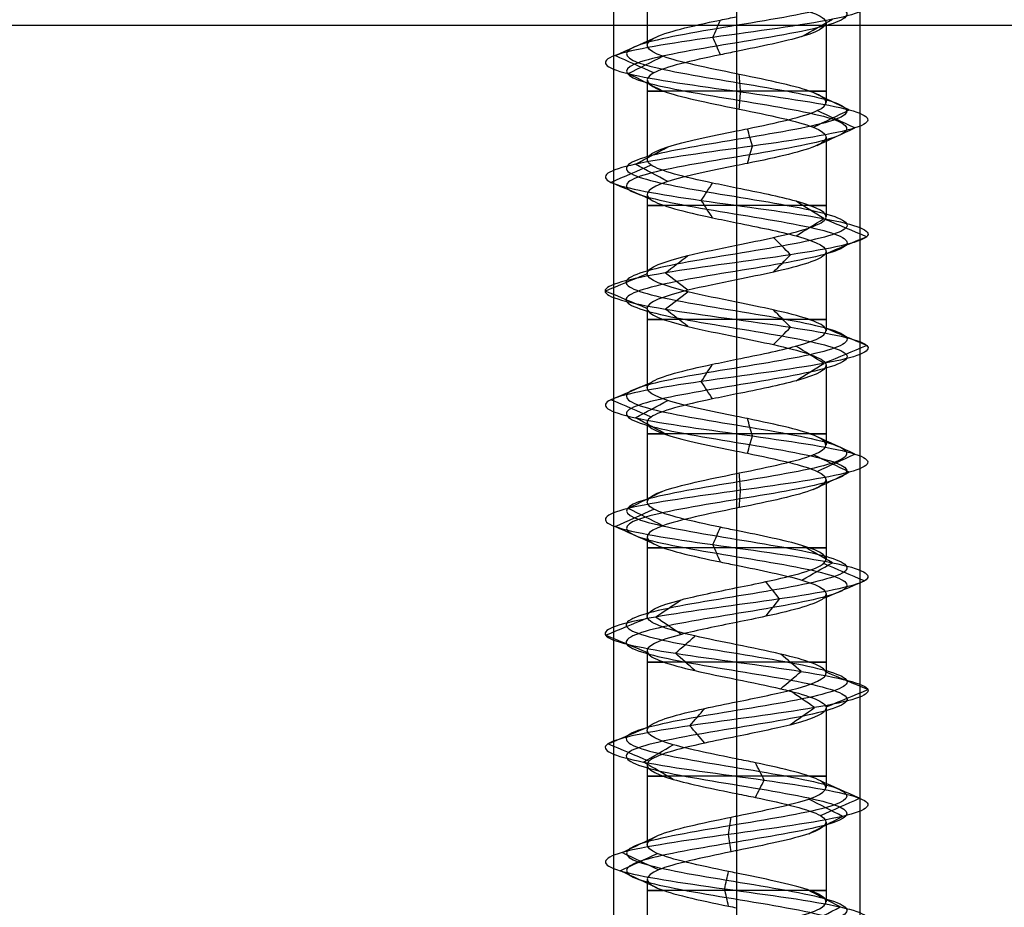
# Model space of a CAD drawing. Header units: millimetres. Extents: x -646 to 654, y -203 to 198.
# Tile 527 of 656: x 69 to 89, y 107 to 125. Entities that reach past the tile are written whole.
import ezdxf

# ---------------------------------------------------------------- set-up
doc = ezdxf.new("R2010")
doc.units = ezdxf.units.MM
doc.layers.add('Default', color=7, linetype='Continuous', true_color=0x000000)

msp = doc.modelspace()

# ---------------------------------------------------------------- linework, layer by layer
at = {"layer": 'Default', "color": 9, "true_color": 0xbebcba}
for p, q in [((81.8, 126.548, 881.322), (81.8, 124.934, 881.322)), ((85.432, 125.389, 881.322), (85.432, 123.774, 881.322)), ((83.616, 124.809, 879.505), (83.616, 123.194, 879.503)), ((81.8, 124.229, 881.322), (81.8, 122.615, 881.322)), ((85.432, 123.07, 881.322), (85.432, 121.456, 881.322)), ((83.616, 122.49, 879.503), (83.616, 120.876, 879.511)), ((81.8, 121.91, 881.322), (81.8, 120.297, 881.322)), ((85.432, 120.75, 881.322), (85.432, 119.137, 881.322)), ((83.616, 120.172, 879.511), (83.616, 118.559, 879.507)), ((81.8, 119.593, 881.322), (81.8, 117.98, 881.322)), ((85.432, 118.434, 881.322), (85.432, 116.82, 881.322)), ((83.616, 117.854, 879.507), (83.616, 116.24, 879.502)), ((81.8, 117.276, 881.322), (81.8, 115.66, 881.322)), ((85.432, 116.116, 881.322), (85.432, 114.5, 881.322)), ((83.616, 115.536, 879.502), (83.616, 113.922, 879.509)), ((81.8, 114.955, 881.322), (81.8, 113.343, 881.322)), ((85.432, 113.796, 881.322), (85.432, 112.183, 881.322)), ((83.616, 113.217, 879.509), (83.616, 111.604, 879.51)), ((81.8, 112.638, 881.322), (81.8, 111.026, 881.322)), ((85.432, 111.479, 881.322), (85.432, 109.865, 881.322)), ((83.616, 110.9, 879.51), (83.616, 109.286, 879.502)), ((81.8, 110.321, 881.322), (81.8, 108.706, 881.322)), ((85.432, 109.162, 881.322), (85.432, 107.546, 881.322)), ((83.616, 108.582, 879.502), (83.616, 106.967, 879.507)), ((81.8, 108.001, 881.322), (81.8, 106.388, 881.322))]:
    msp.add_line(p, q, dxfattribs=at)
at = {"layer": 'Default', "color": 9, "true_color": 0xbebcba, "extrusion": (0, 1, 0)}
for centre, start, end in [((-83.616, 881.322, 124.001), 270, 35.4392), ((-83.616, 881.322, 124.001), 144.6197, 270), ((-83.616, 881.322, 121.683), 270, 35.2305), ((-83.616, 881.322, 121.683), 144.7021, 270), ((-83.616, 881.322, 119.365), 270, 35.3467), ((-83.616, 881.322, 119.365), 144.6749, 270), ((-83.616, 881.322, 117.047), 270, 35.4895), ((-83.616, 881.322, 117.047), 144.755, 270), ((-83.616, 881.322, 114.729), 270, 35.2736), ((-83.616, 881.322, 114.729), 144.5029, 270), ((-83.616, 881.322, 112.411), 270, 35.2522), ((-83.616, 881.322, 112.411), 144.7143, 270), ((-83.616, 881.322, 110.093), 270, 35.4933), ((-83.616, 881.322, 110.093), 144.7115, 270), ((-83.616, 881.322, 107.774), 270, 35.342), ((-83.616, 881.322, 107.774), 144.5221, 270)]:
    msp.add_arc(centre, 1.816, start, end, dxfattribs=at)
at = {"layer": 'Default', "color": 9, "true_color": 0xbebcba}
for points, degree in [([(83.616, 139.246, 879.083), (82.871, 139.123, 879.083), (81.396, 138.878, 879.883), (81.201, 138.51, 882.41), (83.218, 138.143, 883.938), (85.596, 137.775, 883.077), (86.165, 137.407, 880.611), (84.403, 137.039, 878.796), (81.921, 136.672, 879.289), (80.988, 136.304, 881.641), (82.457, 135.936, 883.702), (84.985, 135.568, 883.587), (86.261, 135.2, 881.402), (85.119, 134.833, 879.144), (82.603, 134.465, 878.877), (81.012, 134.097, 880.845), (81.802, 133.729, 883.249), (84.249, 133.361, 883.892), (86.117, 132.994, 882.186), (85.699, 132.626, 879.69), (83.376, 132.258, 878.687), (81.272, 131.89, 880.092), (81.31, 131.523, 882.622), (83.456, 131.155, 883.964), (85.747, 130.787, 882.891), (86.09, 130.419, 880.384), (84.171, 130.051, 878.735), (81.744, 129.684, 879.451), (81.028, 129.316, 881.878), (82.677, 128.948, 883.797), (85.184, 128.58, 883.454), (86.257, 128.212, 881.162), (84.916, 127.845, 879.017), (82.386, 127.477, 878.979), (80.98, 127.109, 881.083), (81.983, 126.741, 883.406), (84.479, 126.374, 883.824), (86.185, 126.006, 881.956), (85.543, 125.638, 879.508), (83.139, 125.27, 878.719), (81.171, 124.902, 880.309), (81.438, 124.535, 882.826), (83.696, 124.167, 883.968), (85.88, 123.799, 882.691), (85.995, 123.431, 880.164), (83.935, 123.064, 878.695), (81.583, 122.696, 879.628), (81.089, 122.328, 882.11), (82.905, 121.96, 883.872), (85.371, 121.592, 883.303), (86.232, 121.225, 880.924), (84.702, 120.857, 878.909), (82.179, 120.489, 879.1), (80.969, 120.121, 881.322), (82.179, 119.753, 883.545), (84.702, 119.386, 883.736), (86.232, 119.018, 881.72), (85.371, 118.65, 879.341), (82.905, 118.282, 878.773), (81.089, 117.915, 880.535), (81.583, 117.547, 883.017), (83.935, 117.179, 883.949), (85.995, 116.811, 882.481), (85.88, 116.443, 879.953), (83.696, 116.076, 878.677), (81.438, 115.708, 879.819), (81.171, 115.34, 882.335), (83.139, 114.972, 883.925), (85.543, 114.604, 883.136), (86.185, 114.237, 880.689), (84.479, 113.869, 878.82), (81.983, 113.501, 879.239), (80.98, 113.133, 881.562), (82.386, 112.766, 883.666), (84.916, 112.398, 883.627), (86.257, 112.03, 881.482), (85.184, 111.662, 879.191), (82.677, 111.294, 878.848), (81.028, 110.927, 880.767), (81.744, 110.559, 883.194), (84.171, 110.191, 883.91), (86.09, 109.823, 882.261), (85.747, 109.455, 879.754), (83.456, 109.088, 878.681), (81.31, 108.72, 880.022), (81.272, 108.352, 882.552), (83.376, 107.984, 883.958), (85.699, 107.617, 882.954), (86.117, 107.249, 880.459), (84.249, 106.881, 878.753), (81.802, 106.513, 879.395), (81.012, 106.145, 881.799), (82.603, 105.778, 883.767), (85.119, 105.41, 883.5), (86.261, 105.042, 881.242), (84.985, 104.674, 879.057), (82.457, 104.307, 878.943), (80.988, 103.939, 881.003), (81.921, 103.571, 883.355), (84.403, 103.203, 883.849), (86.165, 102.835, 882.033), (85.596, 102.468, 879.567), (83.218, 102.1, 878.706), (81.201, 101.732, 880.235), (81.396, 101.364, 882.762), (82.871, 101.119, 883.562), (83.616, 100.996, 883.562)], 3), ([(83.616, 139.069, 878.656), (82.73, 138.947, 878.656), (80.973, 138.702, 879.609), (80.741, 138.334, 882.616), (83.142, 137.966, 884.436), (85.973, 137.598, 883.412), (86.65, 137.231, 880.476), (84.553, 136.863, 878.315), (81.599, 136.495, 878.902), (80.488, 136.127, 881.702), (82.237, 135.759, 884.155), (85.245, 135.392, 884.018), (86.764, 135.024, 881.417), (85.405, 134.656, 878.73), (82.41, 134.288, 878.412), (80.517, 133.92, 880.754), (81.456, 133.553, 883.616), (84.37, 133.185, 884.381), (86.594, 132.817, 882.35), (86.095, 132.449, 879.379), (83.331, 132.082, 878.185), (80.826, 131.714, 879.858), (80.872, 131.346, 882.87), (83.425, 130.978, 884.467), (86.153, 130.61, 883.189), (86.561, 130.243, 880.205), (84.277, 129.875, 878.242), (81.388, 129.507, 879.095), (80.536, 129.139, 881.983), (82.499, 128.771, 884.268), (85.483, 128.404, 883.86), (86.76, 128.036, 881.132), (85.163, 127.668, 878.578), (82.152, 127.3, 878.533), (80.478, 126.933, 881.037), (81.673, 126.565, 883.802), (84.643, 126.197, 884.3), (86.674, 125.829, 882.076), (85.909, 125.461, 879.163), (83.048, 125.094, 878.224), (80.705, 124.726, 880.117), (81.023, 124.358, 883.112), (83.711, 123.99, 884.471), (86.312, 123.623, 882.952), (86.448, 123.255, 879.943), (83.995, 122.887, 878.195), (81.196, 122.519, 879.305), (80.608, 122.151, 882.259), (82.77, 121.784, 884.357), (85.705, 121.416, 883.68), (86.73, 121.048, 880.848), (84.909, 120.68, 878.45), (81.905, 120.312, 878.677), (80.465, 119.945, 881.322), (81.905, 119.577, 883.968), (84.909, 119.209, 884.195), (86.73, 118.841, 881.796), (85.705, 118.474, 878.964), (82.77, 118.106, 878.288), (80.608, 117.738, 880.385), (81.196, 117.37, 883.339), (83.995, 117.002, 884.449), (86.448, 116.635, 882.701), (86.312, 116.267, 879.693), (83.711, 115.899, 878.173), (81.023, 115.531, 879.533), (80.705, 115.163, 882.528), (83.048, 114.796, 884.421), (85.909, 114.428, 883.481), (86.674, 114.06, 880.568), (84.643, 113.692, 878.344), (81.673, 113.325, 878.842), (80.478, 112.957, 881.607), (82.152, 112.589, 884.112), (85.163, 112.221, 884.066), (86.76, 111.853, 881.512), (85.483, 111.486, 878.785), (82.499, 111.118, 878.377), (80.536, 110.75, 880.661), (81.388, 110.382, 883.55), (84.277, 110.015, 884.402), (86.561, 109.647, 882.439), (86.153, 109.279, 879.455), (83.425, 108.911, 878.178), (80.872, 108.543, 879.775), (80.826, 108.176, 882.786), (83.331, 107.808, 884.459), (86.095, 107.44, 883.265), (86.594, 107.072, 880.295), (84.37, 106.704, 878.264), (81.456, 106.337, 879.028), (80.517, 105.969, 881.89), (82.41, 105.601, 884.233), (85.405, 105.233, 883.915), (86.764, 104.866, 881.227), (85.245, 104.498, 878.626), (82.237, 104.13, 878.49), (80.488, 103.762, 880.942), (81.599, 103.394, 883.742), (84.553, 103.027, 884.33), (86.65, 102.659, 882.168), (85.973, 102.291, 879.233), (83.142, 101.923, 878.209), (80.741, 101.555, 880.028), (80.973, 101.188, 883.035), (82.73, 100.942, 883.988), (83.616, 100.82, 883.988)], 3), ([(83.616, 138.893, 879.083), (82.871, 138.77, 879.083), (81.396, 138.525, 879.883), (81.201, 138.157, 882.409), (83.218, 137.79, 883.938), (85.596, 137.422, 883.077), (86.165, 137.054, 880.611), (84.403, 136.686, 878.796), (81.921, 136.318, 879.289), (80.988, 135.951, 881.641), (82.457, 135.583, 883.702), (84.985, 135.215, 883.587), (86.261, 134.847, 881.402), (85.119, 134.479, 879.144), (82.603, 134.112, 878.877), (81.012, 133.744, 880.845), (81.802, 133.376, 883.249), (84.249, 133.008, 883.892), (86.117, 132.641, 882.186), (85.699, 132.273, 879.69), (83.376, 131.905, 878.687), (81.272, 131.537, 880.092), (81.31, 131.169, 882.622), (83.456, 130.802, 883.964), (85.747, 130.434, 882.891), (86.09, 130.066, 880.384), (84.171, 129.698, 878.735), (81.744, 129.331, 879.451), (81.028, 128.963, 881.878), (82.677, 128.595, 883.797), (85.184, 128.227, 883.454), (86.257, 127.859, 881.162), (84.916, 127.492, 879.017), (82.386, 127.124, 878.979), (80.98, 126.756, 881.083), (81.983, 126.388, 883.405), (84.479, 126.02, 883.824), (86.185, 125.653, 881.956), (85.543, 125.285, 879.508), (83.139, 124.917, 878.719), (81.171, 124.549, 880.309), (81.438, 124.182, 882.826), (83.696, 123.814, 883.968), (85.88, 123.446, 882.691), (85.995, 123.078, 880.164), (83.935, 122.71, 878.695), (81.583, 122.343, 879.628), (81.089, 121.975, 882.11), (82.905, 121.607, 883.872), (85.371, 121.239, 883.303), (86.232, 120.871, 880.924), (84.702, 120.504, 878.909), (82.179, 120.136, 879.1), (80.969, 119.768, 881.322), (82.179, 119.4, 883.545), (84.702, 119.033, 883.736), (86.232, 118.665, 881.72), (85.371, 118.297, 879.341), (82.905, 117.929, 878.773), (81.089, 117.561, 880.535), (81.583, 117.194, 883.017), (83.935, 116.826, 883.949), (85.995, 116.458, 882.481), (85.88, 116.09, 879.953), (83.696, 115.722, 878.677), (81.438, 115.355, 879.819), (81.171, 114.987, 882.335), (83.139, 114.619, 883.925), (85.543, 114.251, 883.136), (86.185, 113.884, 880.689), (84.479, 113.516, 878.82), (81.983, 113.148, 879.239), (80.98, 112.78, 881.562), (82.386, 112.412, 883.666), (84.916, 112.045, 883.627), (86.257, 111.677, 881.482), (85.184, 111.309, 879.191), (82.677, 110.941, 878.848), (81.028, 110.574, 880.767), (81.744, 110.206, 883.194), (84.171, 109.838, 883.91), (86.09, 109.47, 882.261), (85.747, 109.102, 879.754), (83.456, 108.735, 878.681), (81.31, 108.367, 880.022), (81.272, 107.999, 882.552), (83.376, 107.631, 883.958), (85.699, 107.263, 882.954), (86.117, 106.896, 880.459), (84.249, 106.528, 878.753), (81.802, 106.16, 879.395), (81.012, 105.792, 881.799), (82.603, 105.425, 883.767), (85.119, 105.057, 883.5), (86.261, 104.689, 881.242), (84.985, 104.321, 879.057), (82.457, 103.953, 878.943), (80.988, 103.586, 881.003), (81.921, 103.218, 883.355), (84.403, 102.85, 883.849), (86.165, 102.482, 882.033), (85.596, 102.114, 879.567), (83.218, 101.747, 878.706), (81.201, 101.379, 880.235), (81.396, 101.011, 882.762), (82.871, 100.766, 883.562), (83.616, 100.643, 883.562)], 3), ([(83.616, 125.968, 883.138), (83.616, 125.161, 883.138), (83.616, 124.354, 883.138)], 2), ([(83.134, 125.094, 878.696), (83.185, 125.211, 878.975), (83.237, 125.328, 879.254), (83.288, 125.445, 879.532)], 3), ([(84.939, 125.109, 880.076), (85.146, 125.226, 879.882), (85.353, 125.344, 879.687), (85.56, 125.461, 879.492)], 3), ([(81.149, 124.726, 880.3), (81.411, 124.843, 880.409), (81.673, 124.96, 880.517), (81.935, 125.078, 880.626)], 3), ([(83.288, 124.741, 879.535), (83.237, 124.858, 879.255), (83.186, 124.976, 878.975), (83.134, 125.094, 878.696)], 3), ([(81.937, 124.373, 880.627), (81.674, 124.491, 880.518), (81.411, 124.608, 880.409), (81.149, 124.726, 880.3)], 3), ([(81.418, 124.358, 882.839), (81.652, 124.476, 882.678), (81.886, 124.593, 882.516), (82.12, 124.711, 882.355)], 3), ([(82.121, 124.005, 882.354), (81.886, 124.123, 882.516), (81.652, 124.24, 882.677), (81.418, 124.358, 882.839)], 3), ([(83.696, 123.99, 883.991), (83.688, 124.108, 883.707), (83.679, 124.226, 883.422), (83.67, 124.343, 883.138)], 3), ([(83.67, 123.637, 883.138), (83.679, 123.755, 883.422), (83.688, 123.873, 883.707), (83.696, 123.99, 883.991)], 3), ([(85.901, 123.623, 882.704), (85.657, 123.74, 882.556), (85.414, 123.858, 882.409), (85.17, 123.975, 882.262)], 3), ([(83.616, 123.649, 883.138), (83.616, 122.842, 883.138), (83.616, 122.035, 883.138)], 2), ([(85.17, 123.27, 882.262), (85.414, 123.387, 882.409), (85.657, 123.505, 882.556), (85.901, 123.623, 882.704)], 3), ([(86.016, 123.255, 880.153), (85.761, 123.372, 880.278), (85.505, 123.49, 880.402), (85.25, 123.607, 880.527)], 3), ([(83.938, 122.887, 878.671), (83.903, 123.004, 878.953), (83.869, 123.122, 879.236), (83.835, 123.239, 879.518)], 3), ([(85.25, 122.902, 880.527), (85.505, 123.02, 880.402), (85.761, 123.137, 880.278), (86.016, 123.255, 880.153)], 3), ([(81.564, 122.519, 879.613), (81.783, 122.637, 879.794), (82.001, 122.754, 879.976), (82.219, 122.871, 880.158)], 3), ([(83.835, 122.534, 879.518), (83.869, 122.652, 879.236), (83.903, 122.769, 878.953), (83.938, 122.887, 878.671)], 3), ([(81.066, 122.151, 882.117), (81.337, 122.269, 882.032), (81.608, 122.386, 881.948), (81.879, 122.504, 881.863)], 3), ([(82.219, 122.167, 880.158), (82.001, 122.284, 879.976), (81.782, 122.402, 879.794), (81.564, 122.519, 879.613)], 3), ([(81.879, 121.799, 881.863), (81.608, 121.917, 881.948), (81.337, 122.034, 882.032), (81.066, 122.151, 882.117)], 3), ([(82.899, 121.784, 883.894), (82.975, 121.901, 883.621), (83.051, 122.018, 883.348), (83.127, 122.136, 883.075)], 3), ([(83.127, 121.432, 883.075), (83.051, 121.549, 883.348), (82.975, 121.666, 883.621), (82.899, 121.784, 883.894)], 3), ([(85.386, 121.416, 883.321), (85.198, 121.533, 883.109), (85.01, 121.65, 882.896), (84.822, 121.768, 882.684)], 3), ([(83.616, 121.331, 883.138), (83.616, 120.524, 883.138), (83.616, 119.717, 883.138)], 2), ([(84.822, 121.064, 882.684), (85.01, 121.181, 882.897), (85.198, 121.299, 883.109), (85.386, 121.416, 883.321)], 3), ([(86.255, 121.048, 880.92), (85.975, 121.165, 880.963), (85.695, 121.282, 881.006), (85.415, 121.4, 881.048)], 3), ([(84.712, 120.68, 878.887), (84.595, 120.797, 879.146), (84.479, 120.915, 879.404), (84.363, 121.032, 879.662)], 3), ([(85.415, 120.696, 881.048), (85.695, 120.814, 881.006), (85.975, 120.931, 880.963), (86.255, 121.048, 880.92)], 3), ([(82.166, 120.312, 879.08), (82.32, 120.43, 879.318), (82.473, 120.547, 879.556), (82.627, 120.664, 879.793)], 3), ([(84.363, 120.329, 879.662), (84.479, 120.446, 879.404), (84.595, 120.563, 879.146), (84.712, 120.68, 878.887)], 3), ([(82.627, 119.961, 879.793), (82.473, 120.078, 879.556), (82.32, 120.195, 879.318), (82.166, 120.312, 879.08)], 3), ([(80.945, 119.945, 881.322), (81.229, 120.062, 881.322), (81.512, 120.179, 881.322), (81.795, 120.296, 881.322)], 3), ([(81.795, 119.593, 881.322), (81.512, 119.71, 881.322), (81.229, 119.828, 881.322), (80.945, 119.945, 881.322)], 3), ([(82.166, 119.577, 883.565), (82.32, 119.694, 883.327), (82.473, 119.811, 883.089), (82.627, 119.928, 882.851)], 3), ([(82.627, 119.226, 882.851), (82.473, 119.343, 883.089), (82.32, 119.46, 883.327), (82.166, 119.577, 883.565)], 3), ([(84.712, 119.209, 883.757), (84.595, 119.326, 883.499), (84.479, 119.443, 883.241), (84.363, 119.56, 882.982)], 3), ([(84.363, 118.858, 882.982), (84.479, 118.975, 883.241), (84.595, 119.092, 883.499), (84.712, 119.209, 883.757)], 3), ([(86.255, 118.841, 881.724), (85.975, 118.959, 881.681), (85.694, 119.076, 881.639), (85.414, 119.193, 881.596)], 3), ([(83.616, 119.013, 883.138), (83.616, 118.206, 883.138), (83.616, 117.399, 883.138)], 2), ([(85.386, 118.474, 879.323), (85.198, 118.591, 879.536), (85.01, 118.708, 879.749), (84.821, 118.826, 879.961)], 3), ([(85.415, 118.49, 881.596), (85.695, 118.607, 881.639), (85.975, 118.724, 881.681), (86.255, 118.841, 881.724)], 3), ([(82.899, 118.106, 878.75), (82.975, 118.223, 879.023), (83.051, 118.341, 879.297), (83.127, 118.458, 879.57)], 3), ([(84.822, 118.122, 879.961), (85.01, 118.239, 879.748), (85.198, 118.356, 879.536), (85.386, 118.474, 879.323)], 3), ([(83.127, 117.754, 879.57), (83.051, 117.871, 879.297), (82.975, 117.988, 879.024), (82.899, 118.106, 878.75)], 3), ([(81.066, 117.738, 880.528), (81.337, 117.855, 880.612), (81.608, 117.973, 880.697), (81.879, 118.09, 880.781)], 3), ([(81.88, 117.386, 880.781), (81.609, 117.503, 880.697), (81.337, 117.621, 880.612), (81.066, 117.738, 880.528)], 3), ([(81.564, 117.37, 883.032), (81.783, 117.488, 882.85), (82.001, 117.605, 882.668), (82.219, 117.723, 882.486)], 3), ([(82.219, 117.018, 882.486), (82.001, 117.135, 882.668), (81.783, 117.253, 882.85), (81.564, 117.37, 883.032)], 3), ([(83.938, 117.002, 883.973), (83.903, 117.12, 883.691), (83.869, 117.238, 883.409), (83.835, 117.355, 883.126)], 3), ([(83.835, 116.65, 883.126), (83.869, 116.767, 883.408), (83.903, 116.885, 883.691), (83.938, 117.002, 883.973)], 3), ([(86.016, 116.635, 882.491), (85.761, 116.752, 882.367), (85.505, 116.87, 882.242), (85.25, 116.987, 882.118)], 3), ([(83.616, 116.695, 883.138), (83.616, 115.888, 883.138), (83.616, 115.081, 883.138)], 2), ([(85.901, 116.267, 879.941), (85.658, 116.384, 880.088), (85.414, 116.502, 880.235), (85.171, 116.619, 880.382)], 3), ([(85.25, 116.282, 882.118), (85.505, 116.399, 882.242), (85.761, 116.517, 882.367), (86.016, 116.635, 882.491)], 3), ([(83.696, 115.899, 878.653), (83.688, 116.017, 878.937), (83.679, 116.134, 879.221), (83.671, 116.252, 879.505)], 3), ([(85.171, 115.914, 880.382), (85.414, 116.032, 880.235), (85.658, 116.149, 880.088), (85.901, 116.267, 879.941)], 3), ([(81.418, 115.531, 879.805), (81.652, 115.649, 879.967), (81.886, 115.766, 880.128), (82.12, 115.884, 880.29)], 3), ([(83.671, 115.546, 879.505), (83.679, 115.664, 879.221), (83.688, 115.782, 878.937), (83.696, 115.899, 878.653)], 3), ([(81.149, 115.163, 882.344), (81.411, 115.281, 882.235), (81.674, 115.398, 882.127), (81.936, 115.516, 882.018)], 3), ([(82.12, 115.179, 880.29), (81.886, 115.296, 880.128), (81.652, 115.414, 879.967), (81.418, 115.531, 879.805)], 3), ([(81.936, 114.811, 882.018), (81.674, 114.929, 882.127), (81.411, 115.046, 882.235), (81.149, 115.163, 882.344)], 3), ([(83.134, 114.796, 883.949), (83.186, 114.913, 883.669), (83.237, 115.031, 883.39), (83.288, 115.148, 883.11)], 3), ([(83.288, 114.443, 883.111), (83.237, 114.561, 883.39), (83.186, 114.678, 883.669), (83.134, 114.796, 883.949)], 3), ([(85.56, 114.428, 883.152), (85.353, 114.545, 882.958), (85.146, 114.663, 882.763), (84.94, 114.78, 882.569)], 3), ([(83.616, 114.377, 883.138), (83.616, 113.57, 883.138), (83.616, 112.763, 883.138)], 2), ([(84.94, 114.076, 882.569), (85.147, 114.193, 882.763), (85.353, 114.311, 882.958), (85.56, 114.428, 883.152)], 3), ([(86.208, 114.06, 880.683), (85.933, 114.177, 880.751), (85.657, 114.295, 880.819), (85.382, 114.412, 880.887)], 3), ([(84.487, 113.692, 878.798), (84.394, 113.81, 879.066), (84.302, 113.927, 879.334), (84.209, 114.044, 879.602)], 3), ([(85.382, 113.708, 880.887), (85.657, 113.825, 880.819), (85.933, 113.943, 880.751), (86.208, 114.06, 880.683)], 3), ([(81.969, 113.325, 879.22), (82.144, 113.442, 879.443), (82.318, 113.559, 879.666), (82.493, 113.676, 879.89)], 3), ([(84.209, 113.341, 879.602), (84.302, 113.458, 879.334), (84.394, 113.575, 879.066), (84.487, 113.692, 878.798)], 3), ([(80.956, 112.957, 881.564), (81.238, 113.074, 881.538), (81.52, 113.191, 881.513), (81.803, 113.308, 881.487)], 3), ([(82.493, 112.973, 879.889), (82.318, 113.09, 879.666), (82.144, 113.207, 879.443), (81.969, 113.325, 879.22)], 3), ([(81.802, 112.605, 881.487), (81.52, 112.723, 881.513), (81.238, 112.84, 881.538), (80.956, 112.957, 881.564)], 3), ([(82.375, 112.589, 883.687), (82.506, 112.706, 883.436), (82.638, 112.823, 883.185), (82.769, 112.94, 882.935)], 3), ([(82.769, 112.238, 882.935), (82.638, 112.355, 883.185), (82.506, 112.472, 883.436), (82.375, 112.589, 883.687)], 3), ([(84.927, 112.221, 883.648), (84.788, 112.338, 883.402), (84.649, 112.455, 883.155), (84.51, 112.572, 882.908)], 3), ([(84.51, 111.87, 882.908), (84.649, 111.987, 883.155), (84.788, 112.104, 883.402), (84.927, 112.221, 883.648)], 3), ([(86.281, 111.853, 881.483), (85.998, 111.971, 881.466), (85.716, 112.088, 881.449), (85.433, 112.205, 881.432)], 3), ([(83.616, 112.059, 883.138), (83.616, 111.252, 883.138), (83.616, 110.445, 883.138)], 2), ([(85.198, 111.486, 879.171), (85.03, 111.603, 879.4), (84.862, 111.72, 879.628), (84.694, 111.837, 879.856)], 3), ([(85.433, 111.502, 881.432), (85.716, 111.619, 881.449), (85.998, 111.736, 881.466), (86.281, 111.853, 881.483)], 3), ([(82.669, 111.118, 878.825), (82.769, 111.235, 879.091), (82.87, 111.352, 879.356), (82.97, 111.47, 879.621)], 3), ([(84.694, 111.134, 879.856), (84.862, 111.251, 879.628), (85.03, 111.368, 879.4), (85.198, 111.486, 879.171)], 3), ([(82.97, 110.766, 879.621), (82.87, 110.883, 879.356), (82.769, 111.001, 879.091), (82.669, 111.118, 878.825)], 3), ([(81.005, 110.75, 880.762), (81.282, 110.867, 880.821), (81.559, 110.985, 880.881), (81.837, 111.102, 880.94)], 3), ([(81.837, 110.398, 880.94), (81.56, 110.515, 880.881), (81.282, 110.633, 880.821), (81.005, 110.75, 880.762)], 3), ([(81.727, 110.382, 883.21), (81.928, 110.5, 883.01), (82.129, 110.617, 882.809), (82.329, 110.734, 882.608)], 3), ([(82.33, 110.03, 882.608), (82.129, 110.148, 882.809), (81.928, 110.265, 883.01), (81.727, 110.382, 883.21)], 3), ([(84.176, 110.015, 883.933), (84.116, 110.132, 883.655), (84.057, 110.249, 883.378), (83.997, 110.367, 883.1)], 3), ([(83.997, 109.662, 883.1), (84.057, 109.78, 883.378), (84.116, 109.897, 883.655), (84.176, 110.015, 883.933)], 3), ([(86.112, 109.647, 882.269), (85.847, 109.764, 882.168), (85.581, 109.882, 882.068), (85.316, 109.999, 881.967)], 3), ([(83.616, 109.74, 883.138), (83.616, 108.933, 883.138), (83.616, 108.126, 883.138)], 2), ([(85.766, 109.279, 879.74), (85.538, 109.396, 879.908), (85.309, 109.514, 880.076), (85.08, 109.631, 880.245)], 3), ([(85.316, 109.294, 881.967), (85.581, 109.412, 882.068), (85.847, 109.529, 882.168), (86.112, 109.647, 882.269)], 3), ([(83.454, 108.911, 878.657), (83.472, 109.029, 878.94), (83.489, 109.146, 879.224), (83.506, 109.264, 879.508)], 3), ([(85.08, 108.926, 880.245), (85.309, 109.044, 880.076), (85.538, 109.161, 879.908), (85.766, 109.279, 879.74)], 3), ([(83.506, 108.559, 879.508), (83.489, 108.676, 879.224), (83.472, 108.794, 878.941), (83.454, 108.911, 878.657)], 3), ([(81.29, 108.543, 880.01), (81.537, 108.661, 880.15), (81.785, 108.778, 880.29), (82.033, 108.896, 880.429)], 3), ([(81.251, 108.176, 882.563), (81.503, 108.293, 882.431), (81.755, 108.411, 882.299), (82.007, 108.528, 882.167)], 3), ([(82.033, 108.191, 880.429), (81.785, 108.308, 880.29), (81.537, 108.426, 880.15), (81.29, 108.543, 880.01)], 3), ([(82.007, 107.823, 882.167), (81.755, 107.94, 882.299), (81.503, 108.058, 882.431), (81.251, 108.176, 882.563)], 3), ([(83.374, 107.808, 883.982), (83.4, 107.925, 883.698), (83.425, 108.043, 883.415), (83.451, 108.161, 883.132)], 3), ([(83.451, 107.455, 883.132), (83.425, 107.573, 883.415), (83.4, 107.69, 883.698), (83.374, 107.808, 883.982)], 3), ([(85.718, 107.44, 882.969), (85.494, 107.558, 882.794), (85.27, 107.675, 882.618), (85.047, 107.793, 882.443)], 3), ([(85.046, 107.087, 882.443), (85.27, 107.205, 882.618), (85.494, 107.322, 882.794), (85.718, 107.44, 882.969)], 3)]:
    msp.add_open_spline(points, degree=degree, dxfattribs=at)
at = {"layer": 'Default'}
for points in [[(81.116, 134.34, 881.322), (81.116, 111.84, 881.322), (81.116, 89.34, 881.322)], [(83.616, 134.34, 883.822), (83.616, 111.84, 883.822), (83.616, 89.34, 883.822)], [(83.616, 134.34, 878.822), (83.616, 111.84, 878.822), (83.616, 89.34, 878.822)], [(86.116, 134.34, 881.322), (86.116, 111.84, 881.322), (86.116, 89.34, 881.322)], [(9.116, 125.34, 780.822), (326.366, 125.34, 780.822), (643.616, 125.34, 780.822)], [(9.116, 125.34, 873.822), (326.366, 125.34, 873.822), (643.616, 125.34, 873.822)], [(9.116, 125.34, 827.322), (326.366, 125.34, 827.322), (643.616, 125.34, 827.322)]]:
    msp.add_open_spline(points, degree=2, dxfattribs=at)
at = {"layer": 'Default', "color": 9, "true_color": 0xbebcba}
for points, knots in [([(83.616, 125.968, 883.138), (83.817, 125.927, 883.139), (84.622, 125.763, 883.015), (85.698, 125.477, 881.836), (85.209, 125.132, 879.973), (84.108, 124.909, 879.51), (83.616, 124.809, 879.505)], [-16.728505, -16.728505, -16.728505, -16.728505, -15.8438, -13.189681, -10.535562, -8.367307, -8.367307, -8.367307, -8.367307]), ([(83.616, 124.354, 883.138), (83.033, 124.472, 883.137), (82.449, 124.591, 882.832), (82.119, 124.71, 882.353), (81.777, 124.833, 881.859), (81.705, 124.955, 881.179), (81.935, 125.078, 880.625), (82.165, 125.201, 880.07), (82.696, 125.323, 879.64), (83.287, 125.446, 879.532), (83.395, 125.468, 879.513), (83.505, 125.491, 879.504), (83.616, 125.513, 879.505)], [-15.632466, -15.632466, -15.632466, -15.632466, -13.228322, -13.228322, -13.228322, -10.743345, -10.743345, -10.743345, -8.258283, -8.258283, -8.258283, -7.803231, -7.803231, -7.803231, -7.803231]), ([(83.616, 124.809, 879.505), (83.505, 124.786, 879.504), (82.794, 124.641, 879.562), (81.633, 124.374, 880.5), (81.847, 124.01, 882.518), (83.033, 123.768, 883.137), (83.616, 123.649, 883.138)], [-8.367307, -8.367307, -8.367307, -8.367307, -7.881443, -5.227324, -2.573205, 0, 0, 0, 0]), ([(83.616, 123.194, 879.503), (83.689, 123.209, 879.503), (83.763, 123.224, 879.507), (83.835, 123.239, 879.515), (84.432, 123.362, 879.588), (84.988, 123.484, 879.984), (85.251, 123.607, 880.524), (85.514, 123.729, 881.064), (85.483, 123.852, 881.747), (85.172, 123.975, 882.261), (84.861, 124.097, 882.775), (84.271, 124.22, 883.119), (83.67, 124.342, 883.137), (83.652, 124.346, 883.138), (83.634, 124.35, 883.138), (83.616, 124.354, 883.138)], [-7.832008, -7.832008, -7.832008, -7.832008, -7.528171, -7.528171, -7.528171, -5.043059, -5.043059, -5.043059, -2.557914, -2.557914, -2.557914, -0.07214, -0.07214, -0.07214, 0, 0, 0, 0]), ([(83.616, 123.649, 883.138), (83.634, 123.646, 883.138), (84.253, 123.519, 883.13), (85.452, 123.27, 882.43), (85.545, 122.903, 880.381), (84.364, 122.642, 879.539), (83.689, 122.505, 879.503), (83.616, 122.49, 879.503)], [-16.737468, -16.737468, -16.737468, -16.737468, -16.657, -14.001537, -11.346073, -8.690609, -8.366026, -8.366026, -8.366026, -8.366026]), ([(83.616, 122.035, 883.138), (83.451, 122.069, 883.139), (83.287, 122.102, 883.119), (83.129, 122.136, 883.075), (82.55, 122.258, 882.913), (82.059, 122.381, 882.437), (81.88, 122.503, 881.863), (81.702, 122.626, 881.29), (81.835, 122.749, 880.619), (82.219, 122.871, 880.157), (82.557, 122.979, 879.752), (83.088, 123.086, 879.508), (83.616, 123.194, 879.503)], [-15.63939, -15.63939, -15.63939, -15.63939, -14.986777, -14.986777, -14.986777, -12.500257, -12.500257, -12.500257, -10.013878, -10.013878, -10.013878, -7.832008, -7.832008, -7.832008, -7.832008]), ([(83.616, 122.49, 879.503), (83.088, 122.382, 879.508), (81.952, 122.152, 880.03), (81.568, 121.799, 881.961), (82.684, 121.521, 883.043), (83.451, 121.365, 883.139), (83.616, 121.331, 883.138)], [-8.366026, -8.366026, -8.366026, -8.366026, -6.035145, -3.379681, -0.724217, 0, 0, 0, 0]), ([(83.616, 120.876, 879.511), (83.873, 120.928, 879.51), (84.13, 120.98, 879.561), (84.362, 121.032, 879.665), (84.91, 121.155, 879.912), (85.323, 121.278, 880.456), (85.414, 121.4, 881.05), (85.504, 121.523, 881.643), (85.271, 121.645, 882.286), (84.822, 121.768, 882.685), (84.495, 121.857, 882.974), (84.054, 121.946, 883.134), (83.616, 122.035, 883.138)], [-7.800135, -7.800135, -7.800135, -7.800135, -6.744518, -6.744518, -6.744518, -4.258999, -4.258999, -4.258999, -1.773551, -1.773551, -1.773551, 0, 0, 0, 0]), ([(83.616, 121.331, 883.138), (84.054, 121.242, 883.134), (85.102, 121.03, 882.753), (85.737, 120.696, 881.001), (84.734, 120.399, 879.68), (83.873, 120.224, 879.51), (83.616, 120.172, 879.511)], [-16.6743, -16.6743, -16.6743, -16.6743, -14.752232, -12.106272, -9.460311, -8.336702, -8.336702, -8.336702, -8.336702]), ([(83.616, 119.717, 883.138), (83.267, 119.788, 883.137), (82.918, 119.858, 883.04), (82.628, 119.929, 882.852), (82.124, 120.052, 882.526), (81.797, 120.174, 881.925), (81.797, 120.297, 881.324), (81.797, 120.419, 880.724), (82.124, 120.542, 880.123), (82.628, 120.665, 879.797), (82.918, 120.735, 879.609), (83.267, 120.806, 879.512), (83.616, 120.876, 879.511)], [-15.596644, -15.596644, -15.596644, -15.596644, -14.202599, -14.202599, -14.202599, -11.716491, -11.716491, -11.716491, -9.230365, -9.230365, -9.230365, -7.800135, -7.800135, -7.800135, -7.800135]), ([(83.616, 120.172, 879.511), (83.267, 120.101, 879.512), (82.312, 119.908, 879.777), (81.47, 119.593, 881.324), (82.312, 119.277, 882.872), (83.267, 119.084, 883.137), (83.616, 119.013, 883.138)], [-8.336702, -8.336702, -8.336702, -8.336702, -6.814351, -4.168391, -1.52243, 0, 0, 0, 0]), ([(83.616, 118.559, 879.507), (84.054, 118.648, 879.512), (84.495, 118.737, 879.672), (84.821, 118.826, 879.962), (85.271, 118.948, 880.36), (85.504, 119.071, 881.003), (85.413, 119.193, 881.598), (85.323, 119.316, 882.192), (84.909, 119.439, 882.736), (84.361, 119.561, 882.983), (84.129, 119.613, 883.088), (83.873, 119.665, 883.139), (83.616, 119.717, 883.138)], [-7.799216, -7.799216, -7.799216, -7.799216, -5.994064, -5.994064, -5.994064, -3.50751, -3.50751, -3.50751, -1.020957, -1.020957, -1.020957, 0, 0, 0, 0]), ([(83.616, 119.013, 883.138), (83.873, 118.961, 883.139), (84.734, 118.786, 882.968), (85.736, 118.489, 881.647), (85.102, 118.155, 879.893), (84.054, 117.943, 879.512), (83.616, 117.854, 879.507)], [-16.700027, -16.700027, -16.700027, -16.700027, -15.575873, -12.926078, -10.276284, -8.352092, -8.352092, -8.352092, -8.352092]), ([(83.616, 117.399, 883.138), (83.087, 117.507, 883.134), (82.556, 117.615, 882.89), (82.218, 117.722, 882.485), (81.834, 117.845, 882.024), (81.7, 117.967, 881.354), (81.879, 118.09, 880.781), (82.058, 118.213, 880.207), (82.548, 118.335, 879.731), (83.127, 118.458, 879.57), (83.285, 118.491, 879.526), (83.45, 118.525, 879.506), (83.616, 118.559, 879.507)], [-15.613516, -15.613516, -15.613516, -15.613516, -13.450016, -13.450016, -13.450016, -10.965036, -10.965036, -10.965036, -8.479929, -8.479929, -8.479929, -7.799216, -7.799216, -7.799216, -7.799216]), ([(83.616, 117.854, 879.507), (83.45, 117.821, 879.506), (82.683, 117.665, 879.601), (81.567, 117.386, 880.683), (81.951, 117.033, 882.613), (83.087, 116.803, 883.134), (83.616, 116.695, 883.138)], [-8.352092, -8.352092, -8.352092, -8.352092, -7.626489, -4.976694, -2.3269, 0, 0, 0, 0]), ([(83.616, 116.24, 879.502), (83.634, 116.244, 879.502), (83.652, 116.247, 879.502), (83.671, 116.251, 879.503), (84.271, 116.374, 879.521), (84.861, 116.496, 879.866), (85.172, 116.619, 880.38), (85.483, 116.742, 880.894), (85.513, 116.864, 881.577), (85.25, 116.987, 882.117), (84.987, 117.109, 882.657), (84.43, 117.232, 883.054), (83.834, 117.354, 883.126), (83.761, 117.369, 883.135), (83.689, 117.384, 883.139), (83.616, 117.399, 883.138)], [-7.821874, -7.821874, -7.821874, -7.821874, -7.745852, -7.745852, -7.745852, -5.260587, -5.260587, -5.260587, -2.774999, -2.774999, -2.774999, -0.288897, -0.288897, -0.288897, 0, 0, 0, 0]), ([(83.616, 116.695, 883.138), (83.689, 116.68, 883.139), (84.363, 116.543, 883.102), (85.544, 116.283, 882.26), (85.452, 115.915, 880.211), (84.253, 115.666, 879.51), (83.634, 115.539, 879.502), (83.616, 115.536, 879.502)], [-16.732463, -16.732463, -16.732463, -16.732463, -16.410685, -13.756016, -11.101346, -8.446676, -8.365482, -8.365482, -8.365482, -8.365482]), ([(83.616, 115.081, 883.138), (83.506, 115.103, 883.139), (83.397, 115.125, 883.13), (83.289, 115.148, 883.11), (82.698, 115.27, 883.002), (82.166, 115.393, 882.572), (81.936, 115.516, 882.017), (81.706, 115.638, 881.462), (81.778, 115.761, 880.782), (82.119, 115.883, 880.288), (82.45, 116.002, 879.808), (83.033, 116.121, 879.504), (83.616, 116.24, 879.502)], [-15.637448, -15.637448, -15.637448, -15.637448, -15.20352, -15.20352, -15.20352, -12.717212, -12.717212, -12.717212, -10.231282, -10.231282, -10.231282, -7.821874, -7.821874, -7.821874, -7.821874]), ([(83.616, 115.536, 879.502), (83.033, 115.417, 879.504), (81.848, 115.175, 880.123), (81.634, 114.811, 882.142), (82.795, 114.544, 883.08), (83.506, 114.399, 883.139), (83.616, 114.377, 883.138)], [-8.365482, -8.365482, -8.365482, -8.365482, -5.792006, -3.137337, -0.482667, 0, 0, 0, 0]), ([(83.616, 113.922, 879.509), (83.818, 113.962, 879.507), (84.019, 114.003, 879.538), (84.209, 114.044, 879.604), (84.777, 114.167, 879.799), (85.238, 114.29, 880.304), (85.382, 114.412, 880.887), (85.525, 114.535, 881.47), (85.352, 114.657, 882.131), (84.94, 114.78, 882.568), (84.604, 114.88, 882.926), (84.108, 114.98, 883.133), (83.616, 115.081, 883.138)], [-7.807043, -7.807043, -7.807043, -7.807043, -6.976358, -6.976358, -6.976358, -4.491104, -4.491104, -4.491104, -2.005998, -2.005998, -2.005998, 0, 0, 0, 0]), ([(83.616, 114.377, 883.138), (84.108, 114.276, 883.133), (85.21, 114.053, 882.672), (85.699, 113.708, 880.809), (84.623, 113.422, 879.631), (83.818, 113.258, 879.507), (83.616, 113.217, 879.509)], [-16.686845, -16.686845, -16.686845, -16.686845, -14.522661, -11.874883, -9.227105, -8.342327, -8.342327, -8.342327, -8.342327]), ([(83.616, 112.763, 883.138), (83.322, 112.822, 883.138), (83.028, 112.882, 883.071), (82.771, 112.941, 882.935), (82.239, 113.064, 882.656), (81.859, 113.186, 882.087), (81.804, 113.309, 881.489), (81.75, 113.431, 880.89), (82.021, 113.554, 880.262), (82.494, 113.677, 879.892), (82.809, 113.758, 879.645), (83.213, 113.84, 879.512), (83.616, 113.922, 879.509)], [-15.604917, -15.604917, -15.604917, -15.604917, -14.435106, -14.435106, -14.435106, -11.948704, -11.948704, -11.948704, -9.462258, -9.462258, -9.462258, -7.807043, -7.807043, -7.807043, -7.807043]), ([(83.616, 113.217, 879.509), (83.213, 113.136, 879.512), (82.202, 112.932, 879.844), (81.479, 112.605, 881.518), (82.423, 112.3, 882.932), (83.322, 112.118, 883.138), (83.616, 112.059, 883.138)], [-8.342327, -8.342327, -8.342327, -8.342327, -6.579327, -3.931549, -1.283771, 0, 0, 0, 0]), ([(83.616, 111.604, 879.51), (84, 111.682, 879.512), (84.386, 111.76, 879.632), (84.694, 111.838, 879.859), (85.177, 111.96, 880.215), (85.467, 112.083, 880.834), (85.431, 112.206, 881.434), (85.395, 112.328, 882.034), (85.032, 112.451, 882.614), (84.509, 112.573, 882.909), (84.24, 112.636, 883.061), (83.928, 112.7, 883.138), (83.616, 112.763, 883.138)], [-7.797326, -7.797326, -7.797326, -7.797326, -6.217085, -6.217085, -6.217085, -3.730727, -3.730727, -3.730727, -1.244416, -1.244416, -1.244416, 0, 0, 0, 0]), ([(83.616, 112.059, 883.138), (83.928, 111.995, 883.138), (84.846, 111.81, 882.913), (85.757, 111.501, 881.454), (84.993, 111.178, 879.821), (84, 110.978, 879.512), (83.616, 110.9, 879.51)], [-16.681719, -16.681719, -16.681719, -16.681719, -15.318312, -12.671297, -10.024281, -8.341619, -8.341619, -8.341619, -8.341619]), ([(83.616, 110.445, 883.138), (83.141, 110.541, 883.133), (82.664, 110.638, 882.943), (82.329, 110.734, 882.608), (81.905, 110.857, 882.184), (81.711, 110.98, 881.528), (81.837, 111.102, 880.941), (81.963, 111.225, 880.354), (82.409, 111.347, 879.835), (82.971, 111.47, 879.623), (83.175, 111.515, 879.545), (83.395, 111.559, 879.508), (83.616, 111.604, 879.51)], [-15.601562, -15.601562, -15.601562, -15.601562, -13.67352, -13.67352, -13.67352, -11.188318, -11.188318, -11.188318, -8.70298, -8.70298, -8.70298, -7.797326, -7.797326, -7.797326, -7.797326]), ([(83.616, 110.9, 879.51), (83.395, 110.855, 879.508), (82.571, 110.688, 879.647), (81.518, 110.398, 880.872), (82.057, 110.056, 882.7), (83.141, 109.837, 883.133), (83.616, 109.74, 883.138)], [-8.341619, -8.341619, -8.341619, -8.341619, -7.377266, -4.730251, -2.083235, 0, 0, 0, 0]), ([(83.616, 109.286, 879.502), (84.18, 109.401, 879.505), (84.746, 109.516, 879.789), (85.08, 109.631, 880.243), (85.436, 109.754, 880.727), (85.528, 109.876, 881.405), (85.315, 109.999, 881.966), (85.102, 110.121, 882.528), (84.583, 110.244, 882.974), (83.996, 110.367, 883.1), (83.871, 110.393, 883.127), (83.744, 110.419, 883.139), (83.616, 110.445, 883.138)], [-7.812655, -7.812655, -7.812655, -7.812655, -5.479147, -5.479147, -5.479147, -2.993053, -2.993053, -2.993053, -0.506657, -0.506657, -0.506657, 0, 0, 0, 0]), ([(83.616, 109.74, 883.138), (83.744, 109.714, 883.139), (84.473, 109.566, 883.069), (85.621, 109.295, 882.082), (85.349, 108.934, 880.091), (84.18, 108.697, 879.505), (83.616, 108.582, 879.502)], [-16.733472, -16.733472, -16.733472, -16.733472, -16.170327, -13.515497, -10.860667, -8.36821, -8.36821, -8.36821, -8.36821]), ([(83.616, 108.126, 883.138), (83.561, 108.138, 883.138), (83.506, 108.149, 883.136), (83.452, 108.16, 883.131), (82.854, 108.282, 883.077), (82.285, 108.405, 882.697), (82.006, 108.528, 882.165), (81.726, 108.65, 881.634), (81.737, 108.773, 880.95), (82.031, 108.895, 880.427), (82.326, 109.018, 879.904), (82.906, 109.141, 879.541), (83.506, 109.263, 879.505), (83.542, 109.271, 879.503), (83.579, 109.278, 879.502), (83.616, 109.286, 879.502)], [-15.637844, -15.637844, -15.637844, -15.637844, -15.421283, -15.421283, -15.421283, -12.935291, -12.935291, -12.935291, -10.449867, -10.449867, -10.449867, -7.964668, -7.964668, -7.964668, -7.812655, -7.812655, -7.812655, -7.812655]), ([(83.616, 108.582, 879.502), (83.579, 108.574, 879.502), (82.942, 108.444, 879.519), (81.747, 108.191, 880.266), (81.716, 107.824, 882.317), (82.905, 107.567, 883.112), (83.561, 107.433, 883.138), (83.616, 107.422, 883.138)], [-8.36821, -8.36821, -8.36821, -8.36821, -8.205837, -5.551007, -2.896178, -0.241348, 0, 0, 0, 0]), ([(83.616, 106.967, 879.507), (83.763, 106.997, 879.505), (83.909, 107.027, 879.521), (84.051, 107.057, 879.556), (84.635, 107.179, 879.7), (85.139, 107.302, 880.16), (85.335, 107.424, 880.728), (85.531, 107.547, 881.296), (85.418, 107.669, 881.97), (85.048, 107.792, 882.442), (84.711, 107.903, 882.872), (84.162, 108.015, 883.135), (83.616, 108.126, 883.138)], [-7.818708, -7.818708, -7.818708, -7.818708, -7.213111, -7.213111, -7.213111, -4.728044, -4.728044, -4.728044, -2.243093, -2.243093, -2.243093, 0, 0, 0, 0])]:
    msp.add_open_spline(points, degree=3, knots=knots, dxfattribs=at)

doc.saveas('drawing.dxf')
